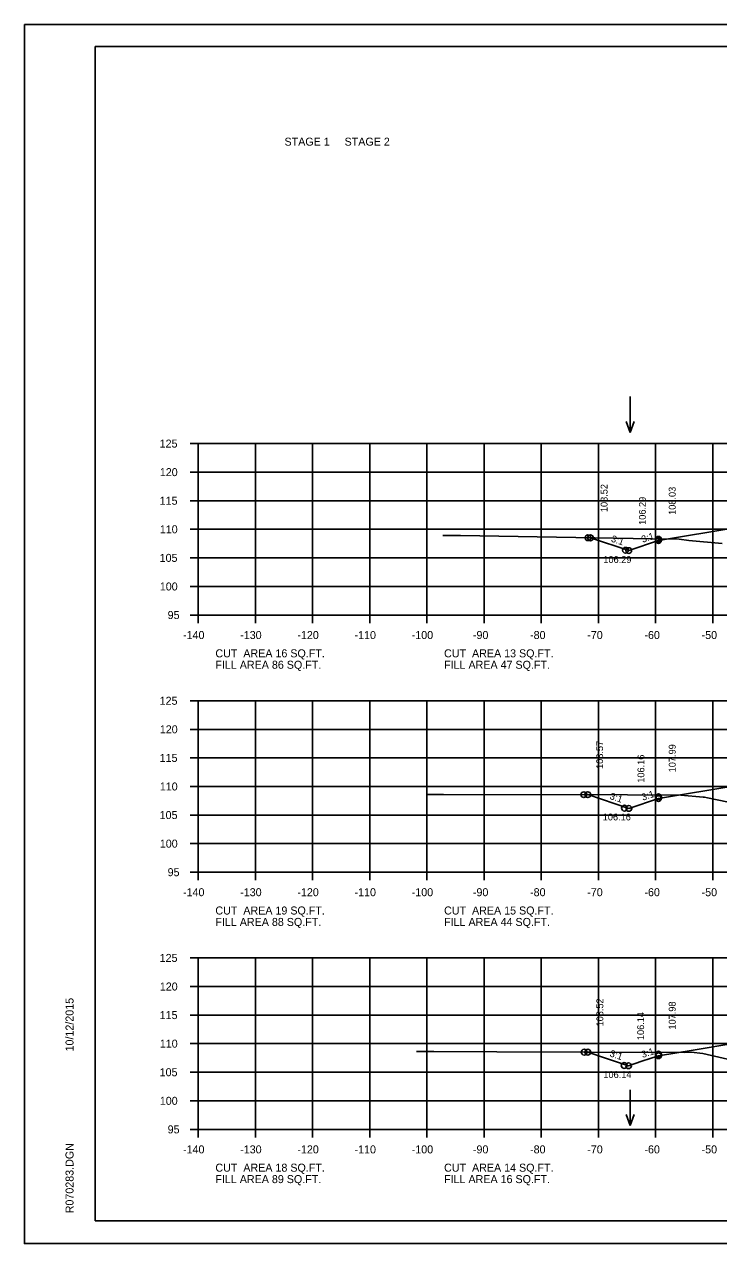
# Model space of a CAD drawing. Extents: x 1175611 to 1176402, y -433344 to -416213.
# Drawn here: x 1175610.6 to 1175732, y -424383.3 to -424170 of the extents above; entities that cross this region are included whole.
import ezdxf

# ---------------------------------------------------------------- set-up
doc = ezdxf.new("R2010")
doc.units = 0
for name, color, linetype in [('Default', 7, 'Continuous'), ('R_Axis', 7, 'Continuous'), ('R_Axis Annot', 7, 'Continuous'), ('R_Border', 7, 'Continuous'), ('R_Exist Surface', 7, 'Continuous'), ('R_Fin Surface', 7, 'Continuous'), ('R_Grid', 7, 'Continuous'), ('R_No Plot', 7, 'Continuous'), ('R_Water Annot', 7, 'Continuous'), ('R_Xsect Elev', 7, 'Continuous'), ('R_Xsect Slope', 7, 'Continuous')]:
    doc.layers.add(name, color=color, linetype=linetype)

msp = doc.modelspace()

# ---------------------------------------------------------------- linework, layer by layer
at = {"layer": 'R_Axis'}
for p, q in [((1175639.57, -424243.35), (1175640.97, -424243.35)), ((1175640.97, -424273.35), (1175640.97, -424243.35)), ((1175639.57, -424248.35), (1175640.97, -424248.35)), ((1175639.57, -424253.35), (1175640.97, -424253.35)), ((1175639.57, -424258.35), (1175640.97, -424258.35)), ((1175639.57, -424263.35), (1175640.97, -424263.35)), ((1175639.57, -424268.35), (1175640.97, -424268.35)), ((1175639.57, -424273.35), (1175640.97, -424273.35)), ((1175640.97, -424273.35), (1175920.97, -424273.35)), ((1175640.97, -424274.75), (1175640.97, -424273.35)), ((1175650.97, -424274.75), (1175650.97, -424273.35)), ((1175660.97, -424274.75), (1175660.97, -424273.35)), ((1175670.97, -424274.75), (1175670.97, -424273.35)), ((1175680.97, -424274.75), (1175680.97, -424273.35)), ((1175690.97, -424274.75), (1175690.97, -424273.35)), ((1175700.97, -424274.75), (1175700.97, -424273.35)), ((1175710.97, -424274.75), (1175710.97, -424273.35)), ((1175720.97, -424274.75), (1175720.97, -424273.35)), ((1175730.97, -424274.75), (1175730.97, -424273.35)), ((1175639.57, -424288.35), (1175640.97, -424288.35)), ((1175640.97, -424318.35), (1175640.97, -424288.35)), ((1175639.57, -424293.35), (1175640.97, -424293.35)), ((1175639.57, -424298.35), (1175640.97, -424298.35)), ((1175639.57, -424303.35), (1175640.97, -424303.35)), ((1175639.57, -424308.35), (1175640.97, -424308.35)), ((1175639.57, -424313.35), (1175640.97, -424313.35)), ((1175639.57, -424318.35), (1175640.97, -424318.35)), ((1175640.97, -424318.35), (1175920.97, -424318.35)), ((1175640.97, -424319.75), (1175640.97, -424318.35)), ((1175650.97, -424319.75), (1175650.97, -424318.35)), ((1175660.97, -424319.75), (1175660.97, -424318.35)), ((1175670.97, -424319.75), (1175670.97, -424318.35)), ((1175680.97, -424319.75), (1175680.97, -424318.35)), ((1175690.97, -424319.75), (1175690.97, -424318.35)), ((1175700.97, -424319.75), (1175700.97, -424318.35)), ((1175710.97, -424319.75), (1175710.97, -424318.35)), ((1175720.97, -424319.75), (1175720.97, -424318.35)), ((1175730.97, -424319.75), (1175730.97, -424318.35)), ((1175639.57, -424333.35), (1175640.97, -424333.35)), ((1175640.97, -424363.35), (1175640.97, -424333.35)), ((1175639.57, -424338.35), (1175640.97, -424338.35)), ((1175639.57, -424343.35), (1175640.97, -424343.35)), ((1175639.57, -424348.35), (1175640.97, -424348.35)), ((1175639.57, -424353.35), (1175640.97, -424353.35)), ((1175639.57, -424358.35), (1175640.97, -424358.35)), ((1175639.57, -424363.35), (1175640.97, -424363.35)), ((1175640.97, -424363.35), (1175920.97, -424363.35)), ((1175640.97, -424364.75), (1175640.97, -424363.35)), ((1175650.97, -424364.75), (1175650.97, -424363.35)), ((1175660.97, -424364.75), (1175660.97, -424363.35)), ((1175670.97, -424364.75), (1175670.97, -424363.35)), ((1175680.97, -424364.75), (1175680.97, -424363.35)), ((1175690.97, -424364.75), (1175690.97, -424363.35)), ((1175700.97, -424364.75), (1175700.97, -424363.35)), ((1175710.97, -424364.75), (1175710.97, -424363.35)), ((1175720.97, -424364.75), (1175720.97, -424363.35)), ((1175730.97, -424364.75), (1175730.97, -424363.35))]:
    msp.add_line(p, q, dxfattribs=at)
at = {"layer": 'R_Border'}
for p, q in [((1175622.97, -424173.89), (1175939.15, -424173.89)), ((1175622.97, -424379.35), (1175622.97, -424173.89)), ((1175622.97, -424379.35), (1175622.97, -424379.35)), ((1175939.15, -424379.35), (1175622.97, -424379.35))]:
    msp.add_line(p, q, dxfattribs=at)
at = {"layer": 'R_Exist Surface'}
for points in [[(1175683.77, -424259.41), (1175684.45, -424259.41), (1175686.84, -424259.41), (1175720.45, -424260.04), (1175725.11, -424260.09), (1175726.76, -424260.28), (1175732.59, -424260.84)], [(1175680.85, -424304.73), (1175681.78, -424304.73), (1175683.86, -424304.73), (1175716.06, -424304.8), (1175725.4, -424304.84), (1175729.26, -424305.21), (1175729.51, -424305.23), (1175730.07, -424305.36), (1175733.69, -424306.12)], [(1175679.17, -424349.72), (1175679.79, -424349.72), (1175682.18, -424349.72), (1175693.18, -424349.78), (1175725.94, -424349.91), (1175727.21, -424349.83), (1175729.24, -424350.1), (1175733.53, -424351.07)]]:
    msp.add_lwpolyline(points, dxfattribs=at)
at = {"layer": 'R_Fin Surface'}
for points in [[(1175709.58, -424259.84), (1175716.27, -424262.07), (1175721.47, -424260.33), (1175735.2, -424258.04), (1175743.47, -424256.66), (1175749.47, -424256.42), (1175751.47, -424256.38), (1175780.97, -424255.79), (1175810.47, -424256.38), (1175812.47, -424256.42), (1175818.47, -424256.66), (1175823.75, -424257.98), (1175840.47, -424262.16), (1175845.77, -424259.85)], [(1175709.09, -424304.78), (1175716.3, -424307.19), (1175721.47, -424305.47), (1175735.2, -424303.18), (1175743.47, -424301.8), (1175749.47, -424301.56), (1175751.47, -424301.52), (1175780.97, -424300.93), (1175810.47, -424301.52), (1175812.47, -424301.56), (1175818.47, -424301.8), (1175823.75, -424303.12), (1175840.47, -424307.3), (1175845.88, -424305.16)], [(1175709.11, -424349.84), (1175712.2, -424350.87), (1175716.25, -424352.22), (1175718.58, -424351.44), (1175721.47, -424350.47), (1175727.51, -424349.47), (1175735.2, -424348.19)]]:
    msp.add_lwpolyline(points, dxfattribs=at)
at = {"layer": 'R_Grid'}
for p, q in [((1175640.97, -424243.35), (1175920.97, -424243.35)), ((1175640.97, -424273.35), (1175640.97, -424243.35)), ((1175650.97, -424273.35), (1175650.97, -424243.35)), ((1175660.97, -424273.35), (1175660.97, -424243.35)), ((1175670.97, -424273.35), (1175670.97, -424243.35)), ((1175680.97, -424273.35), (1175680.97, -424243.35)), ((1175690.97, -424273.35), (1175690.97, -424243.35)), ((1175700.97, -424273.35), (1175700.97, -424243.35)), ((1175710.97, -424273.35), (1175710.97, -424243.35)), ((1175720.97, -424273.35), (1175720.97, -424243.35)), ((1175730.97, -424273.35), (1175730.97, -424243.35)), ((1175640.97, -424248.35), (1175920.97, -424248.35)), ((1175640.97, -424253.35), (1175920.97, -424253.35)), ((1175640.97, -424258.35), (1175920.97, -424258.35)), ((1175640.97, -424263.35), (1175920.97, -424263.35)), ((1175640.97, -424268.35), (1175920.97, -424268.35)), ((1175640.97, -424273.35), (1175920.97, -424273.35)), ((1175640.97, -424288.35), (1175920.97, -424288.35)), ((1175640.97, -424318.35), (1175640.97, -424288.35)), ((1175650.97, -424318.35), (1175650.97, -424288.35)), ((1175660.97, -424318.35), (1175660.97, -424288.35)), ((1175670.97, -424318.35), (1175670.97, -424288.35)), ((1175680.97, -424318.35), (1175680.97, -424288.35)), ((1175690.97, -424318.35), (1175690.97, -424288.35)), ((1175700.97, -424318.35), (1175700.97, -424288.35)), ((1175710.97, -424318.35), (1175710.97, -424288.35)), ((1175720.97, -424318.35), (1175720.97, -424288.35)), ((1175730.97, -424318.35), (1175730.97, -424288.35)), ((1175640.97, -424293.35), (1175920.97, -424293.35)), ((1175640.97, -424298.35), (1175920.97, -424298.35)), ((1175640.97, -424303.35), (1175920.97, -424303.35)), ((1175640.97, -424308.35), (1175920.97, -424308.35)), ((1175640.97, -424313.35), (1175920.97, -424313.35)), ((1175640.97, -424318.35), (1175920.97, -424318.35)), ((1175640.97, -424333.35), (1175920.97, -424333.35)), ((1175640.97, -424363.35), (1175640.97, -424333.35)), ((1175650.97, -424363.35), (1175650.97, -424333.35)), ((1175660.97, -424363.35), (1175660.97, -424333.35)), ((1175670.97, -424363.35), (1175670.97, -424333.35)), ((1175680.97, -424363.35), (1175680.97, -424333.35)), ((1175690.97, -424363.35), (1175690.97, -424333.35)), ((1175700.97, -424363.35), (1175700.97, -424333.35)), ((1175710.97, -424363.35), (1175710.97, -424333.35)), ((1175720.97, -424363.35), (1175720.97, -424333.35)), ((1175730.97, -424363.35), (1175730.97, -424333.35)), ((1175640.97, -424338.35), (1175920.97, -424338.35)), ((1175640.97, -424343.35), (1175920.97, -424343.35)), ((1175640.97, -424348.35), (1175920.97, -424348.35)), ((1175640.97, -424353.35), (1175920.97, -424353.35)), ((1175640.97, -424358.35), (1175920.97, -424358.35)), ((1175640.97, -424363.35), (1175920.97, -424363.35))]:
    msp.add_line(p, q, dxfattribs=at)
at = {"layer": 'R_No Plot'}
for p, q in [((1175610.57, -424170), (1175943.91, -424170)), ((1175610.57, -424383.33), (1175943.91, -424383.33))]:
    msp.add_line(p, q, dxfattribs=at)
msp.add_lwpolyline([(1175610.57, -424170), (1175943.91, -424170), (1175943.91, -424383.34), (1175610.57, -424383.34)], close=True, dxfattribs=at)
for centre in [(1175709.14, -424259.83), (1175709.58, -424259.84), (1175709.58, -424259.84), (1175721.47, -424260.09), (1175721.47, -424260.33), (1175715.69, -424262.01), (1175716.27, -424262.07), (1175708.42, -424304.78), (1175709.09, -424304.78), (1175709.09, -424304.78), (1175721.47, -424305.15), (1175721.47, -424305.47), (1175715.5, -424307.14), (1175716.3, -424307.19), (1175708.46, -424349.84), (1175709.11, -424349.84), (1175709.11, -424349.84), (1175721.47, -424350.17), (1175715.46, -424352.17), (1175716.25, -424352.22), (1175721.47, -424350.47)]:
    msp.add_circle(centre, 0.5, dxfattribs=at)
at = {"layer": 'R_Water Annot'}
for p, q in [((1175716.53, -424235.13), (1175716.53, -424241.42)), ((1175716.53, -424241.42), (1175715.83, -424239.49)), ((1175716.53, -424241.42), (1175717.23, -424239.49)), ((1175716.53, -424356.41), (1175716.53, -424362.69)), ((1175716.53, -424362.69), (1175715.83, -424360.77)), ((1175716.53, -424362.69), (1175717.23, -424360.77))]:
    msp.add_line(p, q, dxfattribs=at)

# ---------------------------------------------------------------- texts
at = {"layer": 'Default'}
for s, p in [('STAGE 1     STAGE 2', (1175656.06, -424191.22)), ('CUT  AREA 16 SQ.FT.', (1175643.97, -424280.75)), ('CUT  AREA 13 SQ.FT.', (1175683.97, -424280.75)), ('FILL AREA 86 SQ.FT.', (1175643.97, -424282.75)), ('FILL AREA 47 SQ.FT.', (1175683.97, -424282.75)), ('CUT  AREA 19 SQ.FT.', (1175643.97, -424325.75)), ('FILL AREA 88 SQ.FT.', (1175643.97, -424327.75)), ('CUT  AREA 15 SQ.FT.', (1175683.97, -424325.75)), ('FILL AREA 44 SQ.FT.', (1175683.97, -424327.75)), ('CUT  AREA 18 SQ.FT.', (1175643.97, -424370.75)), ('CUT  AREA 14 SQ.FT.', (1175683.97, -424370.75)), ('FILL AREA 89 SQ.FT.', (1175643.97, -424372.75)), ('FILL AREA 16 SQ.FT.', (1175683.97, -424372.75))]:
    msp.add_text(s, height=1.4, dxfattribs=at).set_placement(p)
at = {"layer": 'R_Axis Annot'}
for s, p in [('125', (1175634.22, -424244.05)), ('120', (1175634.25, -424249.05)), ('115', (1175634.22, -424254.05)), ('110', (1175634.25, -424259.05)), ('105', (1175634.22, -424264.05)), ('100', (1175634.25, -424269.05)), ('95', (1175635.62, -424274.05)), ('-140', (1175638.31, -424277.55)), ('-130', (1175648.31, -424277.55)), ('-120', (1175658.31, -424277.55)), ('-110', (1175668.31, -424277.55)), ('-100', (1175678.31, -424277.55)), ('-90', (1175689.01, -424277.55)), ('-80', (1175699.01, -424277.55)), ('-70', (1175709.01, -424277.55)), ('-60', (1175719.01, -424277.55)), ('-50', (1175729.01, -424277.55)), ('125', (1175634.22, -424289.05)), ('120', (1175634.25, -424294.05)), ('115', (1175634.22, -424299.05)), ('110', (1175634.25, -424304.05)), ('105', (1175634.22, -424309.05)), ('100', (1175634.25, -424314.05)), ('95', (1175635.62, -424319.05)), ('-140', (1175638.31, -424322.55)), ('-130', (1175648.31, -424322.55)), ('-120', (1175658.31, -424322.55)), ('-110', (1175668.31, -424322.55)), ('-100', (1175678.31, -424322.55)), ('-90', (1175689.01, -424322.55)), ('-80', (1175699.01, -424322.55)), ('-70', (1175709.01, -424322.55)), ('-60', (1175719.01, -424322.55)), ('-50', (1175729.01, -424322.55)), ('125', (1175634.22, -424334.05)), ('120', (1175634.25, -424339.05)), ('115', (1175634.22, -424344.05)), ('110', (1175634.25, -424349.05)), ('105', (1175634.22, -424354.05)), ('100', (1175634.25, -424359.05)), ('95', (1175635.62, -424364.05)), ('-140', (1175638.31, -424367.55)), ('-130', (1175648.31, -424367.55)), ('-120', (1175658.31, -424367.55)), ('-110', (1175668.31, -424367.55)), ('-100', (1175678.31, -424367.55)), ('-90', (1175689.01, -424367.55)), ('-80', (1175699.01, -424367.55)), ('-70', (1175709.01, -424367.55)), ('-60', (1175719.01, -424367.55)), ('-50', (1175729.01, -424367.55))]:
    msp.add_text(s, height=1.4, dxfattribs=at).set_placement(p)
at = {"layer": 'R_Border'}
for s, p in [('10/12/2015', (1175619.16, -424349.71)), ('R070283.DGN', (1175619.16, -424378.03))]:
    msp.add_text(s, height=1.4, rotation=90, dxfattribs=at).set_placement(p)
at = {"layer": 'R_Xsect Elev'}
for s, p in [('108.52', (1175712.56, -424255.34)), ('108.03', (1175724.47, -424255.82)), ('106.29', (1175719.25, -424257.57)), ('108.57', (1175711.78, -424300.28)), ('107.99', (1175724.47, -424300.87)), ('106.16', (1175719, -424302.69)), ('108.52', (1175711.81, -424345.34)), ('107.98', (1175724.47, -424345.88)), ('106.14', (1175718.95, -424347.72))]:
    msp.add_text(s, height=1.2, rotation=90, dxfattribs=at).set_placement(p)
for s, p in [('106.29', (1175711.83, -424264.23)), ('106.16', (1175711.72, -424309.29)), ('106.14', (1175711.83, -424354.36))]:
    msp.add_text(s, height=1.2, dxfattribs=at).set_placement(p)
at = {"layer": 'R_Xsect Slope'}
for rotation, p in [(341.5651, (1175713.08, -424260.48)), (18.4349, (1175718.71, -424260.72)), (341.5651, (1175712.85, -424305.51)), (18.4349, (1175718.73, -424305.85)), (341.5651, (1175712.84, -424350.55)), (18.4349, (1175718.7, -424350.87))]:
    msp.add_text('3:1', height=1.2, rotation=rotation, dxfattribs=at).set_placement(p)

doc.saveas('drawing.dxf')
